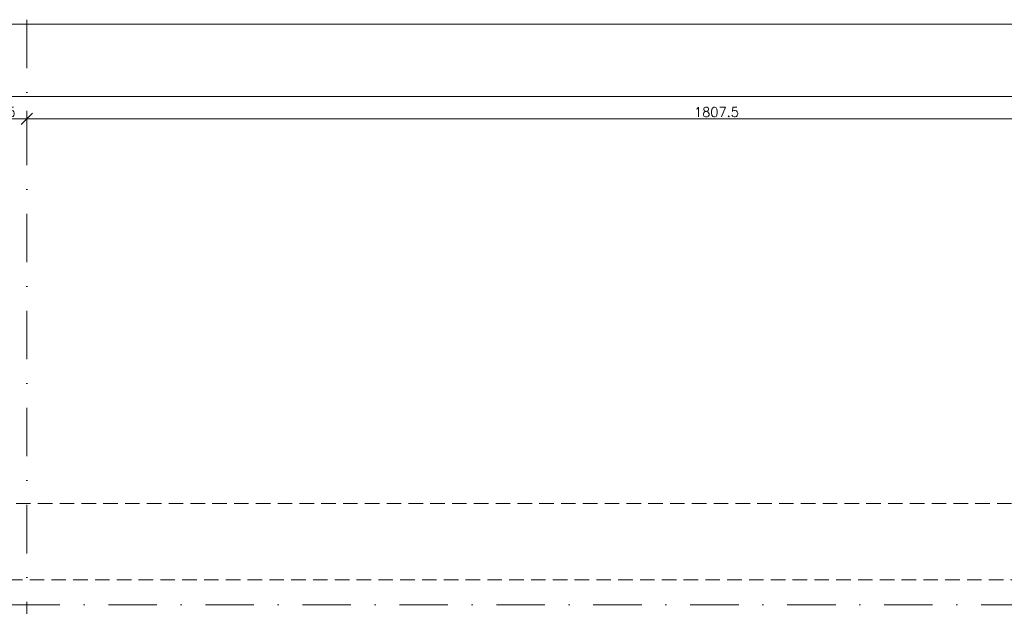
# Model space of a CAD drawing. Header units: millimetres. Extents: x 23192 to 177760, y -399809 to -79279.
# Tile 783 of 830: x 86235 to 87525, y -194342 to -193574. Entities that reach past the tile are written whole.
import ezdxf

# ---------------------------------------------------------------- set-up
doc = ezdxf.new("R2010")
doc.units = ezdxf.units.MM
doc.linetypes.add('DASHDOT', pattern=[25.4, 12.7, -6.35, 0, -6.35])
doc.linetypes.add('HIDDEN', pattern=[9.525, 6.35, -3.175])
doc.layers.get('0').update_dxf_attribs({"lineweight": 0})
for name, color, linetype, lineweight in [('!! 0_ Istn-widok', 1, 'Continuous', 15), ('!! 0_Osie', 1, 'DASHDOT', 13), ('!! wymiary osi', 250, 'Continuous', 9), ('0-osie-liniA', 14, 'DASHDOT', 5)]:
    doc.layers.add(name, color=color, linetype=linetype, lineweight=lineweight)
doc.layers.add('!! 0_ramki', color=66, linetype='Continuous', lineweight=9, plot=False)
doc.styles.add('TXT', font='simplex.shx')
doc.dimstyles.new('DIM50', dxfattribs={"dimscale": 5, "dimtxt": 2.5, "dimasz": 1.5, "dimexe": 0, "dimexo": 0, "dimgap": 0.5, "dimtad": 1, "dimdec": 4, "dimrnd": 0.5, "dimdsep": 46, "dimtxsty": 'TXT', "dimblk1": 'TICK1', "dimblk2": 'TICK1', "dimsah": 1, "dimcen": 0, "dimse1": 1, "dimse2": 1, "dimclrd": 1, "dimclre": 7, "dimclrt": 9, "dimadec": 0, "dimazin": 0, "dimtfac": 1, "dimtdec": 4, "dimtmove": 2, "dimatfit": 3, "dimldrblk": 'TICK1', "dimfxl": 1, "dimtolj": 1, "dimarcsym": 0})

# ---------------------------------------------------------------- blocks, each defined once
blk = doc.blocks.new('TICK1')
at = {"color": 2}
blk.add_line((-1, -1), (1, 1), dxfattribs=at)
at = {"color": 0}
for p, q in [((0, 0), (-1, 0)), ((0, -1.4), (0, 1.4))]:
    blk.add_line(p, q, dxfattribs=at)
blk = doc.blocks.new('*D3755')
at = {"layer": '!! wymiary osi', "color": 1, "lineweight": -2, "transparency": 16777216}
blk.add_line((48925.2, -193735.9), (54984.2, -193735.9), dxfattribs=at)
at = {"layer": 'DEFPOINTS', "color": 0, "transparency": 16777216}
for p in [(48917.7, -193635.5), (54991.7, -193635.5), (54991.7, -193735.9)]:
    blk.add_point(p, dxfattribs=at)
at = {"layer": '!! wymiary osi', "color": 1, "lineweight": -2, "transparency": 16777216, "xscale": 7.5, "yscale": 7.5, "zscale": 7.5, "rotation": 180}
blk.add_blockref('TICK1', (48917.7, -193735.9), dxfattribs=at)
at = {"layer": '!! wymiary osi', "color": 1, "lineweight": -2, "transparency": 16777216, "xscale": 7.5, "yscale": 7.5, "zscale": 7.5}
blk.add_blockref('TICK1', (54991.7, -193735.9), dxfattribs=at)
at = {"layer": '!! wymiary osi', "color": 9, "transparency": 16777216, "insert": (51954.7, -193727.1), "char_height": 12.5, "attachment_point": 5, "style": 'TXT'}
blk.add_mtext('\\A1;6074', dxfattribs=at)
blk = doc.blocks.new('*D3757')
at = {"layer": '!! wymiary osi', "color": 1, "lineweight": -2, "transparency": 16777216}
blk.add_line((50124.7, -193765.3), (50177.2, -193765.3), dxfattribs=at)
at = {"layer": 'DEFPOINTS', "color": 0, "transparency": 16777216}
for p in [(50117.2, -193721.9), (50184.7, -193765.3), (50184.7, -193765.3)]:
    blk.add_point(p, dxfattribs=at)
at = {"layer": '!! wymiary osi', "color": 1, "lineweight": -2, "transparency": 16777216, "xscale": 7.5, "yscale": 7.5, "zscale": 7.5, "rotation": 180}
blk.add_blockref('TICK1', (50117.2, -193765.3), dxfattribs=at)
at = {"layer": '!! wymiary osi', "color": 1, "lineweight": -2, "transparency": 16777216, "xscale": 7.5, "yscale": 7.5, "zscale": 7.5}
blk.add_blockref('TICK1', (50184.7, -193765.3), dxfattribs=at)
at = {"layer": '!! wymiary osi', "color": 9, "transparency": 16777216, "insert": (50151, -193756.5), "char_height": 12.5, "attachment_point": 5, "style": 'TXT'}
blk.add_mtext('\\A1;67.5', dxfattribs=at)
blk = doc.blocks.new('*D3758')
at = {"layer": '!! wymiary osi', "color": 1, "lineweight": -2, "transparency": 16777216}
blk.add_line((50192.2, -193765.3), (51984.7, -193765.3), dxfattribs=at)
at = {"layer": 'DEFPOINTS', "color": 0, "transparency": 16777216}
for p in [(50184.7, -193765.3), (51992.2, -193765.3), (51992.2, -193765.3)]:
    blk.add_point(p, dxfattribs=at)
at = {"layer": '!! wymiary osi', "color": 1, "lineweight": -2, "transparency": 16777216, "xscale": 7.5, "yscale": 7.5, "zscale": 7.5, "rotation": 180}
blk.add_blockref('TICK1', (50184.7, -193765.3), dxfattribs=at)
at = {"layer": '!! wymiary osi', "color": 1, "lineweight": -2, "transparency": 16777216, "xscale": 7.5, "yscale": 7.5, "zscale": 7.5}
blk.add_blockref('TICK1', (51992.2, -193765.3), dxfattribs=at)
at = {"layer": '!! wymiary osi', "color": 9, "transparency": 16777216, "insert": (51088.5, -193756.5), "char_height": 12.5, "attachment_point": 5, "style": 'TXT'}
blk.add_mtext('\\A1;1807.5', dxfattribs=at)
blk = doc.blocks.new('BLOK OSI')
at = {"layer": '0-osie-liniA', "ltscale": 5}
for points in [[(50184.71142, -193635.47368), (50184.71142, -195993.9543)], [(48639.33021, -194402.0883), (55424.2848, -194402.0883)]]:
    blk.add_lwpolyline(points, dxfattribs=at)
at = {"layer": '!! wymiary osi'}
dim = blk.add_aligned_dim(p1=(48917.71142, -193635.47368), p2=(54991.71142, -193635.47368), distance=-100.4179, dimstyle='DIM50', dxfattribs=at)
dim.commit()
dim.dimension.update_dxf_attribs({"geometry": '*D3755', "text_midpoint": (51954.71142, -193727.14158)})
for base, p1, p2, picture, middle in [((50184.71142, -193765.29711), (50117.21142, -193721.87385), (50184.71142, -193765.29711), '*D3757', (50150.96142, -193756.54711)), ((51992.21142, -193765.29711), (50184.71142, -193765.29711), (51992.21142, -193765.29711), '*D3758', (51088.46142, -193756.54711))]:
    dim = blk.add_linear_dim(base=base, p1=p1, p2=p2, dimstyle='DIM50', dxfattribs=at)
    dim.commit()
    dim.dimension.update_dxf_attribs({"geometry": picture, "text_midpoint": middle})

msp = doc.modelspace()

# ---------------------------------------------------------------- linework, layer by layer
at = {"layer": '!! 0_ Istn-widok', "linetype": 'HIDDEN', "ltscale": 3}
for points in [[(87649.25413, -194207.5883), (86219.25413, -194207.5883)], [(86219.25413, -194307.5883), (87719.25413, -194307.5883)]]:
    msp.add_lwpolyline(points, dxfattribs=at)
at = {"layer": '!! 0_ramki'}
msp.add_lwpolyline([(84698.61282, -193580.04115), (91276.86035, -193580.04115), (91276.86035, -199931.34763), (84698.61282, -199931.34763)], close=True, dxfattribs=at)

# ---------------------------------------------------------------- block references
at = {"layer": '!! 0_Osie'}
msp.add_blockref('BLOK OSI', (36059.54271, 61.46017), dxfattribs=at)

doc.saveas('drawing.dxf')
